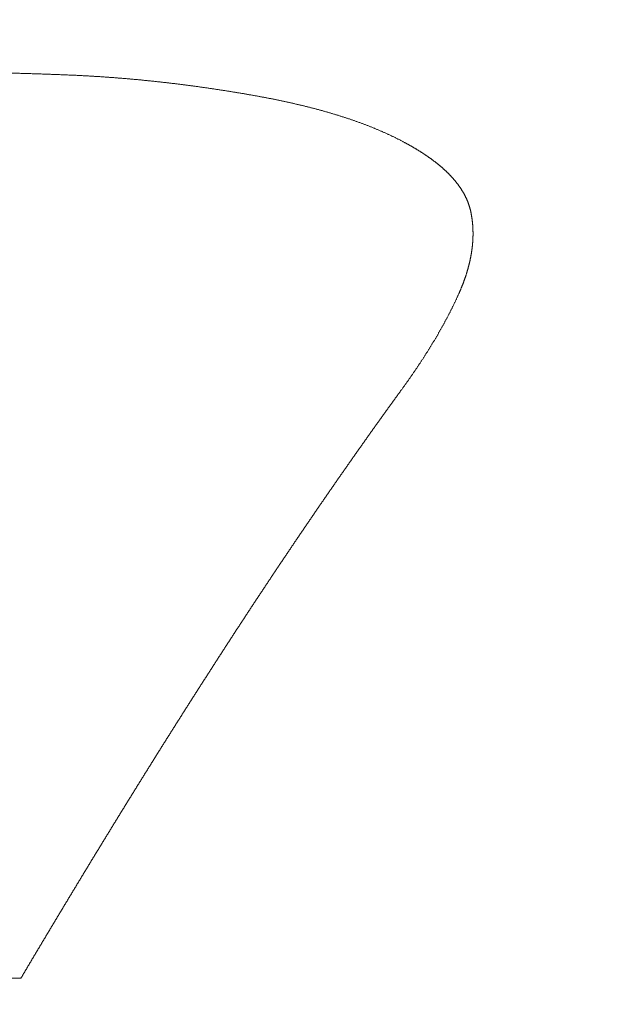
# Model space of a CAD drawing. Header units: millimetres. Extents: x 0 to 594, y 0 to 420.
# Tile 595 of 656: x 328.13 to 329.61, y 369.87 to 372.36. Entities that reach past the tile are written whole.
import ezdxf

# ---------------------------------------------------------------- set-up
doc = ezdxf.new("R2010")
doc.units = ezdxf.units.MM
doc.layers.add('1', color=7, linetype='Continuous', true_color=0xffffff)
doc.styles.add('Arial Unicode MS', font='txt')
doc.dimstyles.get("Standard").update_dxf_attribs({"dimtxt": 0.18, "dimasz": 0.18, "dimexe": 0.18, "dimexo": 0.0625, "dimgap": 0.09, "dimtad": 0, "dimtih": 1, "dimtoh": 1, "dimdec": 4, "dimzin": 0, "dimdsep": 46, "dimtxsty": 'Standard', "dimcen": 0.09, "dimadec": 0, "dimazin": 0, "dimtfac": 1, "dimtdec": 4, "dimtofl": 0, "dimtmove": 0, "dimatfit": 3, "dimfxl": 0, "dimtolj": 1, "dimtzin": 0, "dimarcsym": 0})

# ---------------------------------------------------------------- blocks, each defined once
blk = doc.blocks.new('_U2')
at = {"layer": '1', "color": 18, "lineweight": 13}
for p, q in [((142.3008, 334.4792), (142.3008, 394.7968)), ((368.28, 363.0393), (368.28, 394.7968)), ((142.3008, 392.7968), (235.4192, 392.7968)), ((368.28, 392.7968), (275.1617, 392.7968))]:
    blk.add_line(p, q, dxfattribs=at)
at = {"layer": '1', "color": 18}
for points in [[(142.3008, 392.7968), (145.8008, 393.7346), (145.8008, 391.8589)], [(368.28, 392.7968), (364.78, 391.8589), (364.78, 393.7346)]]:
    blk.add_solid(points, dxfattribs=at)
at = {"layer": '1', "color": 18, "linetype": 'Continuous', "lineweight": 13, "char_height": 2.5, "attachment_point": 7, "line_spacing_factor": 1.047437, "style": 'Arial Unicode MS'}
for s, insert in [('\\fArial Unicode MS|b0|i0;\\W1.0000; LIFT POINT SPAN', (244.1567, 390.9192)), ('\\fArial Unicode MS|b0|i0;\\W1.0000;4.5', (237.0517, 390.9192))]:
    blk.add_mtext(s, dxfattribs=dict(at, insert=insert))

msp = doc.modelspace()

# ---------------------------------------------------------------- linework, layer by layer
at = {"layer": '1', "color": 155, "linetype": 'Continuous', "lineweight": 13}
for points, knots in [([(327.7224, 372.228), (327.7263, 372.228), (327.734, 372.228), (327.7457, 372.228), (327.7573, 372.228), (327.769, 372.228), (327.7806, 372.228), (327.7922, 372.2279), (327.8039, 372.2279), (327.8155, 372.2279), (327.8272, 372.2278), (327.8388, 372.2278), (327.8504, 372.2277), (327.8621, 372.2276), (327.8737, 372.2276), (327.8854, 372.2275), (327.897, 372.2274), (327.9086, 372.2273), (327.9203, 372.2271), (327.9319, 372.227), (327.9436, 372.2269), (327.9552, 372.2267), (327.9668, 372.2266), (327.9785, 372.2264), (327.9901, 372.2262), (328.0017, 372.226), (328.0134, 372.2258), (328.025, 372.2256), (328.0366, 372.2254), (328.0482, 372.2252), (328.0599, 372.2249), (328.0715, 372.2247), (328.0831, 372.2244), (328.0947, 372.2241), (328.1064, 372.2238), (328.118, 372.2235), (328.1296, 372.2232), (328.1412, 372.2229), (328.1528, 372.2225), (328.1644, 372.2222), (328.176, 372.2218), (328.1876, 372.2214), (328.1993, 372.221), (328.2109, 372.2206), (328.2225, 372.2201), (328.2341, 372.2197), (328.2457, 372.2192), (328.2534, 372.2189), (328.2572, 372.2188)], [0, 0, 0, 0, 0.021739, 0.043479, 0.065219, 0.08696, 0.108702, 0.130444, 0.152186, 0.173928, 0.195671, 0.217414, 0.239157, 0.2609, 0.282642, 0.304385, 0.326127, 0.34787, 0.369612, 0.391353, 0.413095, 0.434836, 0.456576, 0.478316, 0.500056, 0.521795, 0.543534, 0.565273, 0.587011, 0.608748, 0.630485, 0.652222, 0.673959, 0.695695, 0.717431, 0.739166, 0.760902, 0.782637, 0.804372, 0.826108, 0.847843, 0.869578, 0.891314, 0.91305, 0.934787, 0.956524, 0.978261, 1, 1, 1, 1]), ([(328.2572, 372.2188), (328.2587, 372.2187), (328.2617, 372.2186), (328.2662, 372.2184), (328.2707, 372.2182), (328.2752, 372.218), (328.2796, 372.2177), (328.2841, 372.2175), (328.2886, 372.2173), (328.293, 372.2171), (328.2975, 372.2168), (328.302, 372.2166), (328.3064, 372.2163), (328.3109, 372.2161), (328.3154, 372.2158), (328.3198, 372.2155), (328.3243, 372.2153), (328.3287, 372.215), (328.3332, 372.2147), (328.3376, 372.2144), (328.3421, 372.2141), (328.3465, 372.2138), (328.351, 372.2135), (328.3554, 372.2132), (328.3599, 372.2128), (328.3643, 372.2125), (328.3687, 372.2122), (328.3732, 372.2118), (328.3776, 372.2115), (328.382, 372.2111), (328.3865, 372.2108), (328.3909, 372.2104), (328.3953, 372.21), (328.3998, 372.2097), (328.4042, 372.2093), (328.4086, 372.2089), (328.413, 372.2085), (328.4174, 372.2081), (328.4218, 372.2077), (328.4263, 372.2073), (328.4307, 372.2069), (328.4351, 372.2065), (328.4395, 372.2061), (328.4439, 372.2056), (328.4483, 372.2052), (328.4527, 372.2048), (328.4571, 372.2043), (328.4615, 372.2039), (328.4658, 372.2034), (328.4702, 372.2029), (328.4746, 372.2025), (328.479, 372.202), (328.4834, 372.2015), (328.4878, 372.201), (328.4921, 372.2005), (328.4965, 372.2001), (328.5009, 372.1996), (328.5053, 372.1991), (328.5096, 372.1985), (328.514, 372.198), (328.5183, 372.1975), (328.5227, 372.197), (328.5271, 372.1965), (328.5314, 372.1959), (328.5358, 372.1954), (328.5401, 372.1948), (328.5444, 372.1943), (328.5488, 372.1937), (328.5531, 372.1932), (328.5575, 372.1926), (328.5618, 372.192), (328.5661, 372.1915), (328.5705, 372.1909), (328.5748, 372.1903), (328.5791, 372.1897), (328.5834, 372.1891), (328.5877, 372.1885), (328.592, 372.1879), (328.5964, 372.1873), (328.6007, 372.1867), (328.605, 372.1861), (328.6093, 372.1854), (328.6136, 372.1848), (328.6179, 372.1842), (328.6222, 372.1835), (328.6264, 372.1829), (328.6307, 372.1822), (328.635, 372.1816), (328.6393, 372.1809), (328.6436, 372.1803), (328.6478, 372.1796), (328.6521, 372.1789), (328.6564, 372.1783), (328.6606, 372.1776), (328.6649, 372.1769), (328.6692, 372.1762), (328.6734, 372.1755), (328.6777, 372.1748), (328.6819, 372.1741), (328.6862, 372.1734), (328.6904, 372.1727), (328.6946, 372.172), (328.6989, 372.1713), (328.7031, 372.1705), (328.7073, 372.1698), (328.7115, 372.1691), (328.7158, 372.1683), (328.72, 372.1676), (328.7228, 372.1671), (328.7242, 372.1669)], [0, 0, 0, 0, 0.009346, 0.018691, 0.028035, 0.037379, 0.046723, 0.056066, 0.065408, 0.074751, 0.084093, 0.093434, 0.102776, 0.112117, 0.121458, 0.130798, 0.140139, 0.149479, 0.15882, 0.16816, 0.1775, 0.18684, 0.19618, 0.205519, 0.214859, 0.224199, 0.233539, 0.242879, 0.252219, 0.261559, 0.2709, 0.28024, 0.28958, 0.298921, 0.308262, 0.317603, 0.326944, 0.336285, 0.345627, 0.354969, 0.36431, 0.373653, 0.382995, 0.392338, 0.401681, 0.411024, 0.420367, 0.429711, 0.439055, 0.448399, 0.457744, 0.467089, 0.476434, 0.485779, 0.495125, 0.504471, 0.513817, 0.523163, 0.53251, 0.541857, 0.551204, 0.560552, 0.5699, 0.579248, 0.588596, 0.597945, 0.607294, 0.616643, 0.625992, 0.635342, 0.644691, 0.654041, 0.663391, 0.672742, 0.682092, 0.691443, 0.700794, 0.710145, 0.719496, 0.728847, 0.738198, 0.747549, 0.756901, 0.766252, 0.775604, 0.784955, 0.794307, 0.803658, 0.81301, 0.822361, 0.831713, 0.841064, 0.850415, 0.859766, 0.869117, 0.878467, 0.887818, 0.897168, 0.906518, 0.915868, 0.925217, 0.934567, 0.943915, 0.953264, 0.962612, 0.97196, 0.981307, 0.990654, 1, 1, 1, 1]), ([(328.7242, 372.1669), (328.7255, 372.1666), (328.7282, 372.1661), (328.7323, 372.1654), (328.7363, 372.1647), (328.7403, 372.1639), (328.7443, 372.1632), (328.7483, 372.1624), (328.7523, 372.1617), (328.7563, 372.1609), (328.7603, 372.1601), (328.7643, 372.1594), (328.7683, 372.1586), (328.7723, 372.1578), (328.7763, 372.157), (328.7802, 372.1562), (328.7842, 372.1554), (328.7882, 372.1545), (328.7921, 372.1537), (328.796, 372.1529), (328.8, 372.152), (328.8039, 372.1512), (328.8078, 372.1503), (328.8118, 372.1495), (328.8157, 372.1486), (328.8196, 372.1477), (328.8235, 372.1468), (328.8273, 372.1459), (328.8312, 372.145), (328.8351, 372.1441), (328.839, 372.1432), (328.8428, 372.1423), (328.8467, 372.1414), (328.8505, 372.1404), (328.8543, 372.1395), (328.8582, 372.1385), (328.862, 372.1376), (328.8658, 372.1366), (328.8696, 372.1356), (328.8734, 372.1347), (328.8772, 372.1337), (328.8809, 372.1327), (328.8847, 372.1317), (328.8885, 372.1307), (328.8922, 372.1296), (328.896, 372.1286), (328.8997, 372.1276), (328.9034, 372.1265), (328.9071, 372.1255), (328.9108, 372.1244), (328.9145, 372.1233), (328.9182, 372.1223), (328.9219, 372.1212), (328.9255, 372.1201), (328.9292, 372.119), (328.9328, 372.1179), (328.9364, 372.1168), (328.9401, 372.1156), (328.9437, 372.1145), (328.9473, 372.1133), (328.9509, 372.1122), (328.9544, 372.111), (328.958, 372.1099), (328.9616, 372.1087), (328.9651, 372.1075), (328.9686, 372.1063), (328.9722, 372.1051), (328.9757, 372.1039), (328.9792, 372.1027), (328.9826, 372.1014), (328.9861, 372.1002), (328.9896, 372.0989), (328.993, 372.0977), (328.9964, 372.0964), (328.9999, 372.0952), (329.0033, 372.0939), (329.0067, 372.0926), (329.0101, 372.0913), (329.0134, 372.09), (329.0168, 372.0887), (329.0201, 372.0873), (329.0234, 372.086), (329.0268, 372.0847), (329.0301, 372.0833), (329.0333, 372.082), (329.0366, 372.0806), (329.0399, 372.0792), (329.0431, 372.0778), (329.0463, 372.0764), (329.0495, 372.075), (329.0527, 372.0736), (329.0559, 372.0722), (329.0591, 372.0708), (329.0622, 372.0693), (329.0654, 372.0679), (329.0685, 372.0665), (329.0716, 372.065), (329.0747, 372.0635), (329.0777, 372.062), (329.0808, 372.0606), (329.0838, 372.0591), (329.0868, 372.0576), (329.0899, 372.056), (329.0928, 372.0545), (329.0958, 372.053), (329.0988, 372.0514), (329.1017, 372.0499), (329.1046, 372.0483), (329.1065, 372.0473), (329.1075, 372.0468)], [0, 0, 0, 0, 0.009348, 0.018696, 0.028044, 0.037393, 0.046742, 0.056091, 0.065441, 0.074791, 0.084141, 0.093491, 0.102841, 0.112191, 0.121541, 0.130891, 0.14024, 0.14959, 0.158939, 0.168288, 0.177637, 0.186986, 0.196334, 0.205682, 0.215029, 0.224377, 0.233723, 0.24307, 0.252416, 0.261762, 0.271107, 0.280453, 0.289797, 0.299142, 0.308486, 0.317829, 0.327173, 0.336516, 0.345859, 0.355201, 0.364544, 0.373886, 0.383228, 0.39257, 0.401912, 0.411254, 0.420596, 0.429939, 0.439281, 0.448623, 0.457966, 0.467309, 0.476653, 0.485997, 0.495341, 0.504687, 0.514033, 0.523379, 0.532726, 0.542073, 0.551421, 0.560769, 0.570118, 0.579466, 0.588815, 0.598164, 0.607513, 0.616862, 0.626211, 0.63556, 0.644908, 0.654257, 0.663606, 0.672954, 0.682302, 0.69165, 0.700998, 0.710345, 0.719692, 0.729039, 0.738385, 0.747731, 0.757077, 0.766423, 0.775768, 0.785112, 0.794457, 0.803801, 0.813145, 0.822488, 0.831831, 0.841174, 0.850517, 0.859859, 0.869202, 0.878544, 0.887886, 0.897228, 0.90657, 0.915912, 0.925254, 0.934596, 0.943939, 0.953281, 0.962624, 0.971967, 0.981311, 0.990655, 1, 1, 1, 1]), ([(329.1075, 372.0468), (329.1082, 372.0464), (329.1097, 372.0456), (329.1119, 372.0444), (329.114, 372.0432), (329.1162, 372.042), (329.1183, 372.0408), (329.1205, 372.0396), (329.1226, 372.0383), (329.1247, 372.0371), (329.1268, 372.0359), (329.1289, 372.0347), (329.131, 372.0334), (329.1331, 372.0322), (329.1351, 372.0309), (329.1372, 372.0297), (329.1392, 372.0284), (329.1413, 372.0272), (329.1433, 372.0259), (329.1453, 372.0246), (329.1473, 372.0234), (329.1493, 372.0221), (329.1513, 372.0208), (329.1533, 372.0195), (329.1552, 372.0182), (329.1572, 372.0169), (329.1591, 372.0156), (329.161, 372.0143), (329.1629, 372.013), (329.1648, 372.0117), (329.1667, 372.0104), (329.1686, 372.009), (329.1704, 372.0077), (329.1723, 372.0064), (329.1741, 372.005), (329.1759, 372.0037), (329.1777, 372.0023), (329.1795, 372.001), (329.1813, 371.9996), (329.1831, 371.9983), (329.1848, 371.9969), (329.1866, 371.9955), (329.1883, 371.9942), (329.19, 371.9928), (329.1917, 371.9914), (329.1934, 371.99), (329.1951, 371.9886), (329.1967, 371.9872), (329.1984, 371.9858), (329.2, 371.9844), (329.2016, 371.983), (329.2032, 371.9816), (329.2048, 371.9801), (329.2064, 371.9787), (329.2079, 371.9773), (329.2095, 371.9758), (329.211, 371.9744), (329.2125, 371.9729), (329.214, 371.9715), (329.2155, 371.97), (329.2169, 371.9686), (329.2184, 371.9671), (329.2198, 371.9656), (329.2212, 371.9642), (329.2226, 371.9627), (329.224, 371.9612), (329.2253, 371.9597), (329.2267, 371.9582), (329.228, 371.9567), (329.2293, 371.9552), (329.2306, 371.9537), (329.2319, 371.9522), (329.2332, 371.9507), (329.2344, 371.9492), (329.2356, 371.9476), (329.2368, 371.9461), (329.238, 371.9446), (329.2392, 371.943), (329.2404, 371.9415), (329.2415, 371.9399), (329.2426, 371.9384), (329.2438, 371.9368), (329.2448, 371.9353), (329.2459, 371.9337), (329.247, 371.9322), (329.248, 371.9306), (329.249, 371.929), (329.25, 371.9274), (329.251, 371.9259), (329.252, 371.9243), (329.2529, 371.9227), (329.2538, 371.9211), (329.2548, 371.9195), (329.2557, 371.9179), (329.2565, 371.9163), (329.2574, 371.9147), (329.2582, 371.9131), (329.259, 371.9115), (329.2598, 371.9099), (329.2606, 371.9083), (329.2614, 371.9067), (329.2621, 371.905), (329.2628, 371.9034), (329.2635, 371.9018), (329.2642, 371.9002), (329.2649, 371.8985), (329.2655, 371.8969), (329.2662, 371.8953), (329.2668, 371.8936), (329.2674, 371.892), (329.2679, 371.8903), (329.2685, 371.8887), (329.269, 371.887), (329.2695, 371.8854), (329.27, 371.8837), (329.2705, 371.8821), (329.2709, 371.8804), (329.2714, 371.8788), (329.2718, 371.8771), (329.2721, 371.8754), (329.2724, 371.8743), (329.2725, 371.8738)], [0, 0, 0, 0, 0.008407, 0.016815, 0.025224, 0.033633, 0.042043, 0.050454, 0.058865, 0.067276, 0.075688, 0.0841, 0.092512, 0.100924, 0.109336, 0.117748, 0.12616, 0.134572, 0.142983, 0.151395, 0.159806, 0.168216, 0.176627, 0.185036, 0.193446, 0.201855, 0.210263, 0.21867, 0.227078, 0.235484, 0.24389, 0.252295, 0.2607, 0.269103, 0.277507, 0.285909, 0.294311, 0.302712, 0.311113, 0.319513, 0.327913, 0.336311, 0.34471, 0.353108, 0.361505, 0.369902, 0.378298, 0.386694, 0.39509, 0.403486, 0.411881, 0.420277, 0.428672, 0.437067, 0.445463, 0.453858, 0.462254, 0.470651, 0.479047, 0.487445, 0.495843, 0.504241, 0.512641, 0.521041, 0.529442, 0.537843, 0.546246, 0.554648, 0.563051, 0.571455, 0.579859, 0.588264, 0.596668, 0.605073, 0.613478, 0.621884, 0.63029, 0.638695, 0.647101, 0.655507, 0.663913, 0.672319, 0.680724, 0.68913, 0.697536, 0.705941, 0.714347, 0.722752, 0.731157, 0.739562, 0.747967, 0.756371, 0.764775, 0.773179, 0.781583, 0.789986, 0.798389, 0.806792, 0.815194, 0.823596, 0.831998, 0.8404, 0.848801, 0.857202, 0.865603, 0.874003, 0.882404, 0.890804, 0.899204, 0.907604, 0.916003, 0.924403, 0.932802, 0.941202, 0.949601, 0.958001, 0.9664, 0.9748, 0.9832, 0.9916, 1, 1, 1, 1]), ([(329.2725, 371.8738), (329.2726, 371.8732), (329.2729, 371.8721), (329.2732, 371.8703), (329.2736, 371.8686), (329.2739, 371.8669), (329.2742, 371.8652), (329.2745, 371.8635), (329.2748, 371.8617), (329.2751, 371.86), (329.2754, 371.8583), (329.2756, 371.8565), (329.2759, 371.8548), (329.2761, 371.8531), (329.2763, 371.8514), (329.2765, 371.8496), (329.2767, 371.8479), (329.2769, 371.8462), (329.2771, 371.8444), (329.2773, 371.8427), (329.2774, 371.841), (329.2776, 371.8392), (329.2777, 371.8375), (329.2778, 371.8357), (329.2779, 371.834), (329.278, 371.8323), (329.2781, 371.8305), (329.2782, 371.8288), (329.2782, 371.827), (329.2783, 371.8253), (329.2783, 371.8235), (329.2784, 371.8218), (329.2784, 371.82), (329.2784, 371.8183), (329.2784, 371.8165), (329.2784, 371.8148), (329.2784, 371.813), (329.2784, 371.8113), (329.2783, 371.8095), (329.2783, 371.8078), (329.2782, 371.806), (329.2781, 371.8043), (329.278, 371.8025), (329.2779, 371.8008), (329.2778, 371.799), (329.2777, 371.7972), (329.2776, 371.7955), (329.2775, 371.7937), (329.2773, 371.792), (329.2772, 371.7902), (329.277, 371.7884), (329.2768, 371.7867), (329.2766, 371.7849), (329.2764, 371.7832), (329.2762, 371.7814), (329.276, 371.7796), (329.2758, 371.7779), (329.2756, 371.7761), (329.2753, 371.7743), (329.2751, 371.7726), (329.2748, 371.7708), (329.2745, 371.769), (329.2742, 371.7673), (329.2739, 371.7655), (329.2736, 371.7637), (329.2733, 371.762), (329.273, 371.7602), (329.2727, 371.7584), (329.2723, 371.7567), (329.272, 371.7549), (329.2716, 371.7531), (329.2712, 371.7513), (329.2708, 371.7496), (329.2705, 371.7478), (329.2701, 371.746), (329.2696, 371.7443), (329.2692, 371.7425), (329.2688, 371.7407), (329.2684, 371.7389), (329.2679, 371.7372), (329.2675, 371.7354), (329.267, 371.7336), (329.2665, 371.7319), (329.266, 371.7301), (329.2656, 371.7283), (329.2651, 371.7265), (329.2645, 371.7248), (329.264, 371.723), (329.2635, 371.7212), (329.263, 371.7195), (329.2624, 371.7177), (329.2619, 371.7159), (329.2613, 371.7141), (329.2607, 371.7124), (329.2602, 371.7106), (329.2596, 371.7088), (329.259, 371.707), (329.2584, 371.7053), (329.2578, 371.7035), (329.2571, 371.7017), (329.2565, 371.6999), (329.2559, 371.6982), (329.2552, 371.6964), (329.2546, 371.6946), (329.2539, 371.6929), (329.2532, 371.6911), (329.2526, 371.6893), (329.2519, 371.6875), (329.2512, 371.6858), (329.2505, 371.684), (329.2498, 371.6822), (329.2491, 371.6805), (329.2483, 371.6787), (329.2476, 371.6769), (329.2468, 371.6752), (329.2461, 371.6734), (329.2453, 371.6716), (329.2446, 371.6699), (329.2438, 371.6681), (329.243, 371.6663), (329.2425, 371.6651), (329.2422, 371.6646)], [0, 0, 0, 0, 0.008403, 0.016805, 0.025206, 0.033607, 0.042007, 0.050406, 0.058804, 0.067202, 0.075599, 0.083995, 0.092391, 0.100787, 0.109182, 0.117577, 0.125971, 0.134365, 0.142759, 0.151153, 0.159546, 0.167939, 0.176333, 0.184726, 0.193119, 0.201511, 0.209904, 0.218297, 0.22669, 0.235083, 0.243476, 0.251869, 0.260263, 0.268656, 0.27705, 0.285444, 0.293838, 0.302232, 0.310627, 0.319022, 0.327417, 0.335813, 0.344208, 0.352605, 0.361001, 0.369398, 0.377795, 0.386193, 0.394591, 0.402989, 0.411388, 0.419787, 0.428187, 0.436587, 0.444988, 0.453389, 0.46179, 0.470192, 0.478594, 0.486997, 0.4954, 0.503804, 0.512208, 0.520613, 0.529018, 0.537423, 0.545829, 0.554235, 0.562642, 0.571049, 0.579457, 0.587864, 0.596273, 0.604682, 0.613091, 0.6215, 0.62991, 0.63832, 0.64673, 0.655141, 0.663552, 0.671964, 0.680375, 0.688787, 0.697199, 0.705612, 0.714024, 0.722437, 0.73085, 0.739263, 0.747676, 0.756089, 0.764503, 0.772916, 0.781329, 0.789743, 0.798156, 0.80657, 0.814983, 0.823396, 0.831809, 0.840222, 0.848635, 0.857047, 0.86546, 0.873872, 0.882284, 0.890695, 0.899106, 0.907517, 0.915927, 0.924337, 0.932747, 0.941155, 0.949564, 0.957971, 0.966379, 0.974785, 0.983191, 0.991596, 1, 1, 1, 1]), ([(329.2422, 371.6646), (329.2418, 371.6636), (329.2409, 371.6617), (329.2396, 371.6588), (329.2383, 371.656), (329.237, 371.6531), (329.2357, 371.6502), (329.2343, 371.6474), (329.233, 371.6445), (329.2316, 371.6416), (329.2302, 371.6388), (329.2288, 371.6359), (329.2274, 371.633), (329.226, 371.6302), (329.2246, 371.6273), (329.2231, 371.6245), (329.2217, 371.6216), (329.2202, 371.6187), (329.2188, 371.6159), (329.2173, 371.613), (329.2158, 371.6101), (329.2143, 371.6072), (329.2128, 371.6044), (329.2113, 371.6015), (329.2097, 371.5986), (329.2082, 371.5958), (329.2066, 371.5929), (329.2051, 371.59), (329.2035, 371.5872), (329.2019, 371.5843), (329.2003, 371.5814), (329.1987, 371.5786), (329.1971, 371.5757), (329.1955, 371.5728), (329.1939, 371.57), (329.1922, 371.5671), (329.1906, 371.5642), (329.1889, 371.5613), (329.1872, 371.5585), (329.1856, 371.5556), (329.1839, 371.5527), (329.1822, 371.5499), (329.1805, 371.547), (329.1787, 371.5441), (329.177, 371.5413), (329.1753, 371.5384), (329.1735, 371.5355), (329.1718, 371.5326), (329.17, 371.5298), (329.1682, 371.5269), (329.1664, 371.524), (329.1646, 371.5212), (329.1628, 371.5183), (329.161, 371.5154), (329.1592, 371.5126), (329.1574, 371.5097), (329.1555, 371.5068), (329.1537, 371.5039), (329.1518, 371.5011), (329.15, 371.4982), (329.1481, 371.4953), (329.1462, 371.4925), (329.1443, 371.4896), (329.1424, 371.4867), (329.1405, 371.4838), (329.1386, 371.481), (329.1367, 371.4781), (329.1347, 371.4752), (329.1328, 371.4724), (329.1308, 371.4695), (329.1289, 371.4666), (329.1269, 371.4638), (329.1249, 371.4609), (329.123, 371.458), (329.121, 371.4551), (329.119, 371.4523), (329.117, 371.4494), (329.1149, 371.4465), (329.1129, 371.4437), (329.1109, 371.4408), (329.1089, 371.4379), (329.1068, 371.4351), (329.1047, 371.4322), (329.1027, 371.4293), (329.1006, 371.4265), (329.0985, 371.4236), (329.0972, 371.4217), (329.0965, 371.4207)], [0, 0, 0, 0, 0.011764, 0.023529, 0.035293, 0.047056, 0.05882, 0.070583, 0.082346, 0.094109, 0.105871, 0.117634, 0.129397, 0.141159, 0.152921, 0.164684, 0.176446, 0.188208, 0.19997, 0.211732, 0.223494, 0.235257, 0.247019, 0.258781, 0.270543, 0.282306, 0.294068, 0.305831, 0.317593, 0.329356, 0.341119, 0.352882, 0.364645, 0.376408, 0.388172, 0.399935, 0.411699, 0.423463, 0.435227, 0.446991, 0.458755, 0.470519, 0.482284, 0.494048, 0.505813, 0.517578, 0.529343, 0.541109, 0.552874, 0.56464, 0.576405, 0.588171, 0.599937, 0.611703, 0.62347, 0.635236, 0.647003, 0.658769, 0.670536, 0.682303, 0.69407, 0.705837, 0.717604, 0.729371, 0.741138, 0.752905, 0.764672, 0.776439, 0.788206, 0.799974, 0.811741, 0.823508, 0.835275, 0.847042, 0.858809, 0.870576, 0.882342, 0.894109, 0.905875, 0.917642, 0.929408, 0.941174, 0.95294, 0.964705, 0.97647, 0.988235, 1, 1, 1, 1]), ([(329.0965, 371.4207), (329.0946, 371.4182), (329.091, 371.4133), (329.0856, 371.4058), (329.0802, 371.3983), (329.0747, 371.3908), (329.0693, 371.3833), (329.0639, 371.3757), (329.0584, 371.3682), (329.053, 371.3607), (329.0476, 371.3531), (329.0421, 371.3455), (329.0367, 371.3379), (329.0313, 371.3303), (329.0258, 371.3227), (329.0204, 371.3151), (329.015, 371.3075), (329.0096, 371.2999), (329.0041, 371.2922), (328.9987, 371.2845), (328.9933, 371.2769), (328.9878, 371.2692), (328.9824, 371.2615), (328.977, 371.2538), (328.9716, 371.2461), (328.9661, 371.2383), (328.9607, 371.2306), (328.9553, 371.2228), (328.9499, 371.2151), (328.9445, 371.2073), (328.939, 371.1995), (328.9336, 371.1917), (328.9282, 371.1839), (328.9228, 371.1761), (328.9173, 371.1683), (328.9119, 371.1604), (328.9065, 371.1526), (328.9011, 371.1447), (328.8957, 371.1368), (328.8902, 371.129), (328.8848, 371.1211), (328.8794, 371.1132), (328.874, 371.1052), (328.8685, 371.0973), (328.8631, 371.0894), (328.8577, 371.0814), (328.8523, 371.0735), (328.8469, 371.0655), (328.8414, 371.0575), (328.836, 371.0495), (328.8306, 371.0415), (328.8252, 371.0335), (328.8198, 371.0255), (328.8143, 371.0174), (328.8089, 371.0094), (328.8035, 371.0013), (328.7981, 370.9933), (328.7927, 370.9852), (328.7872, 370.9771), (328.7818, 370.969), (328.7764, 370.9609), (328.771, 370.9528), (328.7656, 370.9446), (328.7601, 370.9365), (328.7547, 370.9283), (328.7493, 370.9202), (328.7439, 370.912), (328.7385, 370.9038), (328.733, 370.8956), (328.7276, 370.8874), (328.7222, 370.8792), (328.7168, 370.871), (328.7114, 370.8627), (328.7059, 370.8545), (328.7005, 370.8462), (328.6951, 370.8379), (328.6897, 370.8296), (328.6842, 370.8214), (328.6788, 370.8131), (328.6734, 370.8047), (328.668, 370.7964), (328.6625, 370.7881), (328.6571, 370.7797), (328.6517, 370.7714), (328.6463, 370.763), (328.6408, 370.7546), (328.6354, 370.7462), (328.63, 370.7378), (328.6246, 370.7294), (328.6191, 370.721), (328.6137, 370.7126), (328.6083, 370.7041), (328.6028, 370.6957), (328.5974, 370.6872), (328.592, 370.6788), (328.5866, 370.6703), (328.5811, 370.6618), (328.5757, 370.6533), (328.5703, 370.6448), (328.5648, 370.6363), (328.5594, 370.6277), (328.554, 370.6192), (328.5485, 370.6106), (328.5431, 370.6021), (328.5377, 370.5935), (328.5322, 370.5849), (328.5268, 370.5763), (328.5214, 370.5677), (328.5159, 370.5591), (328.5105, 370.5505), (328.505, 370.5418), (328.4996, 370.5332), (328.4942, 370.5245), (328.4887, 370.5159), (328.4833, 370.5072), (328.4778, 370.4985), (328.4724, 370.4898), (328.467, 370.4811), (328.4615, 370.4724), (328.4561, 370.4637), (328.4506, 370.455), (328.4452, 370.4462), (328.4397, 370.4375), (328.4343, 370.4287), (328.4288, 370.4199), (328.4234, 370.4111), (328.4179, 370.4023), (328.4125, 370.3935), (328.407, 370.3847), (328.4016, 370.3759), (328.3961, 370.3671), (328.3907, 370.3582), (328.3852, 370.3494), (328.3798, 370.3405), (328.3743, 370.3316), (328.3688, 370.3228), (328.3634, 370.3139), (328.3579, 370.305), (328.3525, 370.296), (328.347, 370.2871), (328.3415, 370.2782), (328.3361, 370.2693), (328.3306, 370.2603), (328.3252, 370.2513), (328.3197, 370.2424), (328.3142, 370.2334), (328.3087, 370.2244), (328.3033, 370.2154), (328.2978, 370.2064), (328.2923, 370.1974), (328.2869, 370.1884), (328.2814, 370.1793), (328.2759, 370.1703), (328.2704, 370.1612), (328.265, 370.1522), (328.2595, 370.1431), (328.254, 370.134), (328.2485, 370.1249), (328.243, 370.1158), (328.2375, 370.1067), (328.2321, 370.0976), (328.2266, 370.0884), (328.2211, 370.0793), (328.2156, 370.0701), (328.2101, 370.061), (328.2046, 370.0518), (328.1991, 370.0426), (328.1936, 370.0334), (328.1881, 370.0243), (328.1826, 370.015), (328.1771, 370.0058), (328.1716, 369.9966), (328.1661, 369.9874), (328.1606, 369.9781), (328.1551, 369.9689), (328.1496, 369.9596), (328.1441, 369.9503), (328.1386, 369.9411), (328.1349, 369.9349), (328.1331, 369.9318)], [0, 0, 0, 0, 0.00565, 0.011299, 0.016949, 0.022599, 0.028248, 0.033898, 0.039548, 0.045198, 0.050847, 0.056497, 0.062147, 0.067796, 0.073446, 0.079096, 0.084746, 0.090395, 0.096045, 0.101695, 0.107344, 0.112994, 0.118644, 0.124294, 0.129943, 0.135593, 0.141243, 0.146892, 0.152542, 0.158192, 0.163842, 0.169491, 0.175141, 0.180791, 0.186441, 0.19209, 0.19774, 0.20339, 0.209039, 0.214689, 0.220339, 0.225989, 0.231638, 0.237288, 0.242938, 0.248587, 0.254237, 0.259887, 0.265537, 0.271186, 0.276836, 0.282486, 0.288135, 0.293785, 0.299435, 0.305085, 0.310734, 0.316384, 0.322034, 0.327683, 0.333333, 0.338983, 0.344633, 0.350282, 0.355932, 0.361582, 0.367232, 0.372881, 0.378531, 0.384181, 0.38983, 0.39548, 0.40113, 0.40678, 0.412429, 0.418079, 0.423729, 0.429379, 0.435028, 0.440678, 0.446328, 0.451978, 0.457627, 0.463277, 0.468927, 0.474577, 0.480226, 0.485876, 0.491526, 0.497176, 0.502825, 0.508475, 0.514125, 0.519775, 0.525424, 0.531074, 0.536724, 0.542374, 0.548023, 0.553673, 0.559323, 0.564973, 0.570622, 0.576272, 0.581922, 0.587572, 0.593221, 0.598871, 0.604521, 0.610171, 0.61582, 0.62147, 0.62712, 0.63277, 0.638419, 0.644069, 0.649719, 0.655368, 0.661018, 0.666668, 0.672318, 0.677967, 0.683617, 0.689267, 0.694917, 0.700566, 0.706216, 0.711866, 0.717515, 0.723165, 0.728815, 0.734465, 0.740114, 0.745764, 0.751414, 0.757063, 0.762713, 0.768363, 0.774013, 0.779662, 0.785312, 0.790962, 0.796611, 0.802261, 0.807911, 0.81356, 0.81921, 0.82486, 0.830509, 0.836159, 0.841809, 0.847459, 0.853108, 0.858758, 0.864408, 0.870057, 0.875707, 0.881357, 0.887006, 0.892656, 0.898306, 0.903955, 0.909605, 0.915255, 0.920904, 0.926554, 0.932204, 0.937853, 0.943503, 0.949153, 0.954802, 0.960452, 0.966102, 0.971752, 0.977401, 0.983051, 0.988701, 0.99435, 1, 1, 1, 1])]:
    msp.add_open_spline(points, degree=3, knots=knots, dxfattribs=at)
msp.add_open_spline([(328.1331, 369.9318), (328.0101, 369.9316), (327.7641, 369.9313), (327.3952, 369.9308), (327.1492, 369.9305), (327.0262, 369.9303)], degree=3, dxfattribs=at)

# ---------------------------------------------------------------- dimensions: what is measured, and where the dimension line sits
at = {"layer": '1', "color": 18, "linetype": 'Continuous', "lineweight": 13}
dim = msp.add_linear_dim(base=(142.3008, 392.7968), p1=(368.28, 363.0393), p2=(142.3008, 334.4792), text=' <> \\fArial Unicode MS|b0|i0;\\C18;{\\H1.00x;\\fArial Unicode MS|b0|i0; LIFT POINT SPAN\\fArial Unicode MS|b0|i0;}\\C18;', dimstyle='Standard', override={"dimtxt": 2.5, "dimasz": 3.5, "dimexe": 2, "dimexo": 0, "dimgap": 1.5, "dimtih": 1, "dimtoh": 1, "dimdec": 1, "dimlfac": 0.02, "dimzin": 8, "dimdsep": 46, "dimlunit": 2, "dimtxsty": 'Arial Unicode MS', "dimsah": 1, "dimse1": 0, "dimse2": 0, "dimsd1": 0, "dimsd2": 0, "dimclrd": 18, "dimclre": 18, "dimclrt": 18, "dimtol": 0, "dimtm": -0.1, "dimtfac": 1.4, "dimtdec": 2, "dimtofl": 1, "dimtmove": 0, "dimtzin": 8, "dimlwd": 13, "dimlwe": 13}, dxfattribs=at)
dim.commit()
dim.dimension.update_dxf_attribs({"geometry": '_U2', "text_midpoint": (255.2904, 392.7968), "dimtype": 160})

doc.saveas('drawing.dxf')
